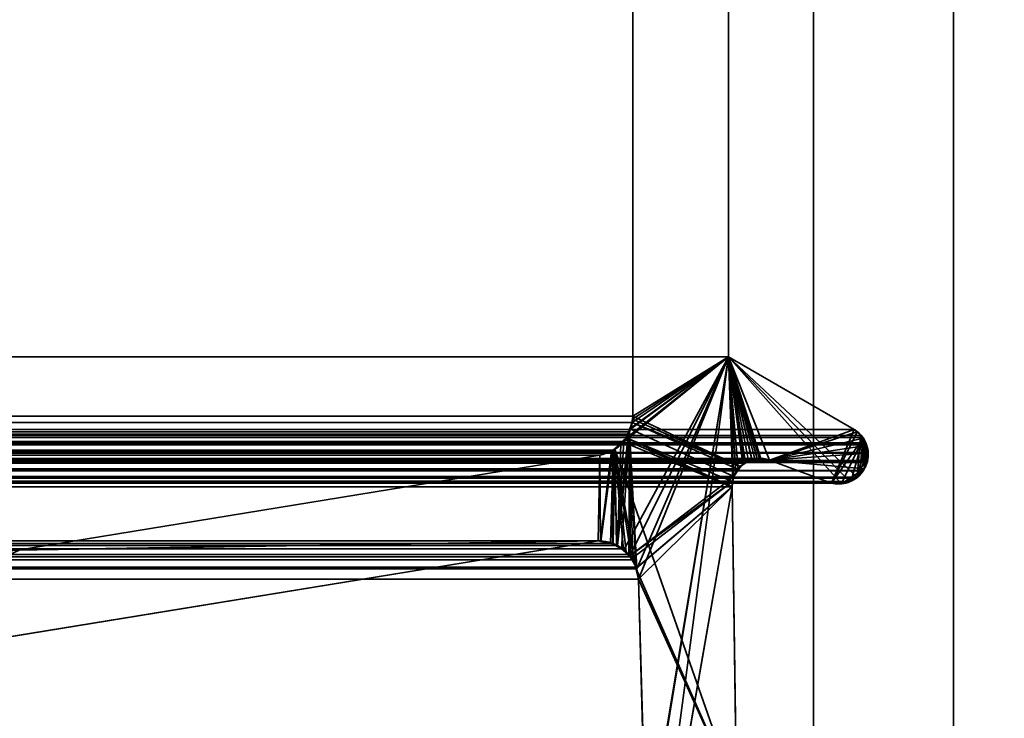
# Model space of a CAD drawing. Header units: millimetres. Extents: x -603 to 3703, y -115 to 249.
# Tile 649 of 656: x 1966.49 to 1977.04, y 3.48 to 10.97. Entities that reach past the tile are written whole.
import ezdxf

# ---------------------------------------------------------------- set-up
doc = ezdxf.new("R2010")
doc.units = ezdxf.units.MM
doc.layers.add('152', color=7, linetype='Continuous', true_color=0xffffff)

# ---------------------------------------------------------------- blocks, each defined once
blk = doc.blocks.new('UG_SURFACE_002')
at = {"layer": '152', "color": 252, "linetype": 'Continuous', "lineweight": 35}
for points in [[(2165, -13.3, 2212.25), (2165, 230.4, 2212.25), (835, 230.4, 2212.25), (835, -13.3, 2212.25)], [(985, -13.3, 2062.25), (985, 230.4, 2062.25), (2015, 230.4, 2062.25), (2015, -13.3, 2062.25)]]:
    blk.add_3dface(points, dxfattribs=at)
blk = doc.blocks.new('UG_SURFACE_145')
at = {"layer": '152', "color": 7, "linetype": 'Continuous', "lineweight": 35}
for points in [[(1026.938, 6.719, 2018.312), (1026.938, 11.866, 2018.312), (1973.062, 11.866, 2018.312), (1973.062, 6.719, 2018.312)], [(1973.062, 6.719, 2018.312), (1973.062, 11.866, 2018.312), (1974.089, 11.633, 2019.339), (1974.089, 7.354, 2019.339)], [(1974.089, 7.354, 2019.339), (1974.089, 11.633, 2019.339), (1025.911, 11.633, 2019.339), (1025.911, 7.354, 2019.339)], [(1975.435, 6.577, 2020.685), (1974.089, 7.354, 2019.339), (1025.911, 7.354, 2019.339), (1024.565, 6.577, 2020.685)], [(1974.089, 7.354, 2019.339), (1973.104, 5.082, 2018.354), (1973.027, 6.552, 2018.277), (1973.056, 6.651, 2018.306)], [(1974.089, 7.354, 2019.339), (1973.056, 6.653, 2018.306), (1973.062, 6.719, 2018.312)], [(1973.056, 6.651, 2018.306), (1973.056, 6.653, 2018.306), (1974.089, 7.354, 2019.339)], [(1973.122, 4.971, 2018.372), (1973.104, 5.082, 2018.354), (1974.089, 7.354, 2019.339)], [(1973.205, 2.041, 2018.455), (1973.122, 4.971, 2018.372), (1974.089, 7.354, 2019.339)], [(1973.185, 0.553, 2018.435), (1974.089, 7.354, 2019.339), (1974.133, 6.021, 2019.383), (1974.128, 5.961, 2019.378)], [(1973.188, 1.878, 2018.438), (1974.089, 7.354, 2019.339), (1973.185, 0.553, 2018.435)], [(1974.089, 7.354, 2019.339), (1973.188, 1.878, 2018.438), (1973.205, 2.041, 2018.455)], [(1974.089, 7.354, 2019.339), (1975.384, 6.02, 2020.634), (1975.339, 6, 2020.589), (1975.293, 6, 2020.543)], [(1975.468, 6.064, 2020.718), (1974.089, 7.354, 2019.339), (1975.435, 6.577, 2020.685), (1975.504, 6.512, 2020.754)], [(1974.089, 7.354, 2019.339), (1975.468, 6.064, 2020.718), (1975.459, 6.055, 2020.709), (1975.384, 6.02, 2020.634)], [(1974.089, 7.354, 2019.339), (1974.529, 6.248, 2019.779), (1974.434, 6.26, 2019.684)], [(1974.089, 7.354, 2019.339), (1974.146, 6.073, 2019.397), (1974.133, 6.021, 2019.383)], [(1974.089, 7.354, 2019.339), (1974.395, 6.265, 2019.645), (1974.343, 6.248, 2019.593)], [(1975.293, 6, 2020.543), (1975.193, 6.002, 2020.443), (1974.529, 6.248, 2019.779), (1974.089, 7.354, 2019.339)], [(1974.089, 7.354, 2019.339), (1974.192, 6.153, 2019.442), (1974.146, 6.073, 2019.397)], [(1974.089, 7.354, 2019.339), (1974.271, 6.224, 2019.521), (1974.26, 6.214, 2019.51)], [(1974.434, 6.26, 2019.684), (1974.395, 6.265, 2019.645), (1974.089, 7.354, 2019.339)], [(1974.343, 6.248, 2019.593), (1974.271, 6.224, 2019.521), (1974.089, 7.354, 2019.339)], [(1974.26, 6.214, 2019.51), (1974.194, 6.155, 2019.444), (1974.192, 6.153, 2019.442), (1974.089, 7.354, 2019.339)], [(1026.938, 6.719, 2018.312), (1973.056, 6.653, 2018.306), (1973.056, 6.651, 2018.306)], [(1026.938, 6.719, 2018.312), (1973.062, 6.719, 2018.312), (1973.056, 6.653, 2018.306)], [(1973.056, 6.651, 2018.306), (1026.947, 6.651, 2018.303), (1026.938, 6.719, 2018.312)], [(1026.947, 6.651, 2018.303), (1973.056, 6.651, 2018.306), (1973.027, 6.552, 2018.277)], [(1026.953, 6.609, 2018.297), (1026.947, 6.651, 2018.303), (1973.027, 6.552, 2018.277)], [(1024.565, 6.577, 2020.685), (1024.495, 6.515, 2020.755), (1975.504, 6.512, 2020.754)], [(1975.504, 6.512, 2020.754), (1975.435, 6.577, 2020.685), (1024.565, 6.577, 2020.685)], [(1026.953, 6.609, 2018.297), (1973.027, 6.552, 2018.277), (1973.012, 6.527, 2018.262)], [(1973.012, 6.527, 2018.262), (1026.987, 6.525, 2018.263), (1026.953, 6.609, 2018.297)], [(1972.942, 5.297, 2018.192), (1972.898, 5.332, 2018.147), (1973.027, 6.552, 2018.277)], [(1973.012, 6.527, 2018.262), (1973.027, 6.552, 2018.277), (1972.898, 5.332, 2018.147)], [(1973.027, 6.552, 2018.277), (1973.02, 5.235, 2018.27), (1972.942, 5.297, 2018.192)], [(1973.037, 5.212, 2018.286), (1973.02, 5.235, 2018.27), (1973.027, 6.552, 2018.277)], [(1973.027, 6.552, 2018.277), (1973.061, 5.178, 2018.312), (1973.037, 5.212, 2018.286)], [(1973.027, 6.552, 2018.277), (1973.104, 5.082, 2018.354), (1973.096, 5.101, 2018.346)], [(1973.096, 5.101, 2018.346), (1973.061, 5.178, 2018.312), (1973.027, 6.552, 2018.277)], [(1024.48, 6.501, 2020.77), (1024.442, 6.435, 2020.808), (1975.557, 6.434, 2020.807)], [(1024.495, 6.515, 2020.755), (1024.48, 6.501, 2020.77), (1975.529, 6.489, 2020.779)], [(1024.48, 6.501, 2020.77), (1975.557, 6.434, 2020.807), (1975.529, 6.489, 2020.779)], [(1975.529, 6.489, 2020.779), (1975.504, 6.512, 2020.754), (1024.495, 6.515, 2020.755)], [(1026.993, 6.512, 2018.257), (1026.987, 6.525, 2018.263), (1973.012, 6.527, 2018.262)], [(1026.993, 6.512, 2018.257), (1973.012, 6.527, 2018.262), (1972.964, 6.449, 2018.214)], [(1026.993, 6.512, 2018.257), (1972.964, 6.449, 2018.214), (1972.935, 6.425, 2018.185)], [(1972.935, 6.425, 2018.185), (1027.064, 6.421, 2018.186), (1026.993, 6.512, 2018.257)], [(1972.898, 5.332, 2018.147), (1972.964, 6.449, 2018.214), (1973.012, 6.527, 2018.262)], [(1972.935, 6.425, 2018.185), (1972.964, 6.449, 2018.214), (1972.898, 5.332, 2018.147)], [(1975.468, 6.064, 2020.718), (1975.504, 6.512, 2020.754), (1975.529, 6.489, 2020.779), (1975.557, 6.434, 2020.807)], [(1024.416, 6.342, 2020.834), (1024.415, 6.331, 2020.835), (1975.584, 6.331, 2020.834)], [(1024.435, 6.422, 2020.815), (1024.416, 6.342, 2020.834), (1975.584, 6.331, 2020.834)], [(1024.437, 6.424, 2020.813), (1024.435, 6.422, 2020.815), (1975.568, 6.413, 2020.818)], [(1024.435, 6.422, 2020.815), (1975.584, 6.331, 2020.834), (1975.568, 6.413, 2020.818)], [(1024.442, 6.435, 2020.808), (1024.437, 6.424, 2020.813), (1975.563, 6.424, 2020.813)], [(1975.568, 6.413, 2020.818), (1975.563, 6.424, 2020.813), (1024.437, 6.424, 2020.813)], [(1975.563, 6.424, 2020.813), (1975.557, 6.434, 2020.807), (1024.442, 6.435, 2020.808)], [(1027.07, 6.412, 2018.18), (1027.064, 6.421, 2018.186), (1972.935, 6.425, 2018.185)], [(1027.125, 6.369, 2018.125), (1027.07, 6.412, 2018.18), (1972.935, 6.425, 2018.185)], [(1027.125, 6.369, 2018.125), (1972.935, 6.425, 2018.185), (1972.853, 6.355, 2018.103)], [(1027.125, 6.369, 2018.125), (1972.853, 6.355, 2018.103), (1972.834, 6.348, 2018.084)], [(1972.834, 6.348, 2018.084), (1027.166, 6.352, 2018.084), (1027.125, 6.369, 2018.125)], [(1027.166, 6.352, 2018.084), (1972.834, 6.348, 2018.084), (1972.708, 6.302, 2017.958)], [(1972.708, 6.302, 2017.958), (1027.292, 6.302, 2017.958), (1027.166, 6.352, 2018.084)], [(1972.708, 6.302, 2017.958), (1972.834, 6.348, 2018.084), (1972.716, 5.381, 2017.966)], [(1972.824, 5.352, 2018.075), (1972.716, 5.381, 2017.966), (1972.834, 6.348, 2018.084), (1972.853, 6.355, 2018.103)], [(1972.853, 6.355, 2018.103), (1972.898, 5.332, 2018.147), (1972.824, 5.352, 2018.075)], [(1972.898, 5.332, 2018.147), (1972.853, 6.355, 2018.103), (1972.935, 6.425, 2018.185)], [(1975.557, 6.434, 2020.807), (1975.563, 6.424, 2020.813), (1975.468, 6.064, 2020.718)], [(1975.468, 6.064, 2020.718), (1975.563, 6.424, 2020.813), (1975.568, 6.413, 2020.818), (1975.584, 6.331, 2020.834)], [(1975.579, 6.243, 2020.829), (1024.415, 6.331, 2020.835), (1024.414, 6.301, 2020.836)], [(1024.414, 6.301, 2020.836), (1024.423, 6.232, 2020.827), (1975.577, 6.232, 2020.827)], [(1975.577, 6.232, 2020.827), (1975.579, 6.243, 2020.829), (1024.414, 6.301, 2020.836)], [(1024.415, 6.331, 2020.835), (1975.579, 6.243, 2020.829), (1975.586, 6.323, 2020.836)], [(1975.586, 6.323, 2020.836), (1975.584, 6.331, 2020.834), (1024.415, 6.331, 2020.835)], [(1024.423, 6.232, 2020.827), (1024.428, 6.222, 2020.823), (1975.572, 6.222, 2020.822)], [(1975.572, 6.222, 2020.822), (1975.577, 6.232, 2020.827), (1024.423, 6.232, 2020.827)], [(1974.529, 6.248, 2019.779), (1975.193, 6.002, 2020.443), (1024.807, 6.002, 2020.443), (1025.471, 6.248, 2019.779)], [(1025.471, 6.248, 2019.779), (1025.566, 6.261, 2019.684), (1974.434, 6.26, 2019.684)], [(1974.434, 6.26, 2019.684), (1974.529, 6.248, 2019.779), (1025.471, 6.248, 2019.779)], [(1974.395, 6.265, 2019.645), (1025.566, 6.261, 2019.684), (1025.602, 6.266, 2019.648)], [(1974.395, 6.265, 2019.645), (1974.434, 6.26, 2019.684), (1025.566, 6.261, 2019.684)], [(1025.602, 6.266, 2019.648), (1974.343, 6.248, 2019.593), (1974.395, 6.265, 2019.645)], [(1025.602, 6.266, 2019.648), (1025.657, 6.248, 2019.593), (1974.343, 6.248, 2019.593)], [(1974.271, 6.224, 2019.521), (1025.657, 6.248, 2019.593), (1025.726, 6.225, 2019.524)], [(1974.271, 6.224, 2019.521), (1974.343, 6.248, 2019.593), (1025.657, 6.248, 2019.593)], [(1033.511, 5.287, 2011.739), (1027.292, 6.302, 2017.958), (1972.708, 6.302, 2017.958), (1966.489, 5.287, 2011.739)], [(1966.489, 5.287, 2011.739), (1972.708, 6.302, 2017.958), (1972.689, 5.381, 2017.939), (1963.585, 3.898, 2008.835)], [(1972.708, 6.302, 2017.958), (1972.716, 5.381, 2017.966), (1972.689, 5.381, 2017.939)], [(1975.468, 6.064, 2020.718), (1975.584, 6.331, 2020.834), (1975.572, 6.222, 2020.822), (1975.535, 6.137, 2020.785)], [(1975.572, 6.222, 2020.822), (1975.584, 6.331, 2020.834), (1975.586, 6.323, 2020.836), (1975.579, 6.243, 2020.829)], [(1975.579, 6.243, 2020.829), (1975.577, 6.232, 2020.827), (1975.572, 6.222, 2020.822)], [(1975.572, 6.222, 2020.822), (1024.428, 6.222, 2020.823), (1024.46, 6.145, 2020.79)], [(1975.572, 6.222, 2020.822), (1024.46, 6.145, 2020.79), (1024.466, 6.138, 2020.784)], [(1024.466, 6.138, 2020.784), (1975.535, 6.137, 2020.785), (1975.572, 6.222, 2020.822)], [(1975.535, 6.137, 2020.785), (1024.466, 6.138, 2020.784), (1024.527, 6.066, 2020.723)], [(1975.533, 6.133, 2020.783), (1975.535, 6.137, 2020.785), (1024.527, 6.066, 2020.723)], [(1975.533, 6.133, 2020.783), (1024.527, 6.066, 2020.723), (1024.531, 6.064, 2020.719)], [(1024.531, 6.064, 2020.719), (1975.468, 6.064, 2020.718), (1975.533, 6.133, 2020.783)], [(1025.726, 6.225, 2019.524), (1974.26, 6.214, 2019.51), (1974.271, 6.224, 2019.521)], [(1025.726, 6.225, 2019.524), (1025.74, 6.214, 2019.51), (1974.26, 6.214, 2019.51)], [(1974.26, 6.214, 2019.51), (1025.74, 6.214, 2019.51), (1025.806, 6.156, 2019.444)], [(1025.806, 6.156, 2019.444), (1974.194, 6.155, 2019.444), (1974.26, 6.214, 2019.51)], [(1974.192, 6.153, 2019.442), (1025.806, 6.156, 2019.444), (1025.807, 6.155, 2019.443)], [(1974.192, 6.153, 2019.442), (1974.194, 6.155, 2019.444), (1025.806, 6.156, 2019.444)], [(1025.807, 6.155, 2019.443), (1974.146, 6.073, 2019.397), (1974.192, 6.153, 2019.442)], [(1025.807, 6.155, 2019.443), (1025.854, 6.073, 2019.397), (1974.146, 6.073, 2019.397)], [(1975.535, 6.137, 2020.785), (1975.533, 6.133, 2020.783), (1975.468, 6.064, 2020.718)], [(1024.531, 6.064, 2020.719), (1024.616, 6.018, 2020.634), (1975.384, 6.02, 2020.634)], [(1975.384, 6.02, 2020.634), (1975.459, 6.055, 2020.709), (1024.531, 6.064, 2020.719)], [(1975.459, 6.055, 2020.709), (1975.468, 6.064, 2020.718), (1024.531, 6.064, 2020.719)], [(1975.384, 6.02, 2020.634), (1024.616, 6.018, 2020.634), (1024.639, 6.005, 2020.611)], [(1975.339, 6, 2020.589), (1975.384, 6.02, 2020.634), (1024.639, 6.005, 2020.611)], [(1974.133, 6.021, 2019.383), (1025.854, 6.073, 2019.397), (1025.872, 5.981, 2019.378)], [(1974.133, 6.021, 2019.383), (1974.146, 6.073, 2019.397), (1025.854, 6.073, 2019.397)], [(1025.872, 5.981, 2019.378), (1974.128, 5.961, 2019.378), (1974.133, 6.021, 2019.383)], [(1024.639, 6.005, 2020.611), (1024.707, 5.999, 2020.543), (1975.293, 6, 2020.543)], [(1975.293, 6, 2020.543), (1975.339, 6, 2020.589), (1024.639, 6.005, 2020.611)], [(1024.707, 5.999, 2020.543), (1024.763, 5.994, 2020.487), (1975.193, 6.002, 2020.443)], [(1975.193, 6.002, 2020.443), (1975.293, 6, 2020.543), (1024.707, 5.999, 2020.543)], [(1024.763, 5.994, 2020.487), (1024.807, 6.002, 2020.443), (1975.193, 6.002, 2020.443)], [(1974.175, 2.646, 2019.425), (1974.128, 5.961, 2019.378), (1025.872, 5.961, 2019.378), (1025.825, 2.646, 2019.425)], [(1025.872, 5.981, 2019.378), (1025.872, 5.961, 2019.378), (1974.128, 5.961, 2019.378)], [(1973.188, 0.552, 2018.438), (1973.185, 0.553, 2018.435), (1974.128, 5.961, 2019.378)], [(1973.188, 0.552, 2018.438), (1974.128, 5.961, 2019.378), (1974.175, 2.646, 2019.425)], [(1973.02, 5.235, 2018.27), (1026.965, 5.209, 2018.285), (1027.028, 5.282, 2018.222)], [(1973.02, 5.235, 2018.27), (1027.028, 5.282, 2018.222), (1027.057, 5.298, 2018.193)], [(1027.057, 5.298, 2018.193), (1027.175, 5.361, 2018.075), (1972.824, 5.352, 2018.075)], [(1972.824, 5.352, 2018.075), (1972.898, 5.332, 2018.147), (1027.057, 5.298, 2018.193)], [(1972.898, 5.332, 2018.147), (1972.942, 5.297, 2018.192), (1027.057, 5.298, 2018.193)], [(1027.057, 5.298, 2018.193), (1972.942, 5.297, 2018.192), (1973.02, 5.235, 2018.27)], [(1972.716, 5.381, 2017.966), (1027.175, 5.361, 2018.075), (1027.178, 5.363, 2018.072)], [(1972.716, 5.381, 2017.966), (1972.824, 5.352, 2018.075), (1027.175, 5.361, 2018.075)], [(1027.178, 5.363, 2018.072), (1027.311, 5.381, 2017.939), (1972.689, 5.381, 2017.939)], [(1972.689, 5.381, 2017.939), (1972.716, 5.381, 2017.966), (1027.178, 5.363, 2018.072)], [(1027.311, 5.381, 2017.939), (1036.415, 3.898, 2008.835), (1963.585, 3.898, 2008.835), (1972.689, 5.381, 2017.939)], [(1973.061, 5.178, 2018.312), (1026.904, 5.101, 2018.346), (1026.939, 5.178, 2018.312)], [(1973.061, 5.178, 2018.312), (1973.096, 5.101, 2018.346), (1026.904, 5.101, 2018.346)], [(1973.061, 5.178, 2018.312), (1026.939, 5.178, 2018.312), (1026.965, 5.209, 2018.285)], [(1973.02, 5.235, 2018.27), (1973.037, 5.212, 2018.286), (1026.965, 5.209, 2018.285)], [(1026.965, 5.209, 2018.285), (1973.037, 5.212, 2018.286), (1973.061, 5.178, 2018.312)], [(1973.122, 4.971, 2018.372), (1026.878, 4.971, 2018.372), (1026.896, 5.082, 2018.354)], [(1026.896, 5.082, 2018.354), (1026.904, 5.101, 2018.346), (1973.096, 5.101, 2018.346), (1973.104, 5.082, 2018.354)], [(1973.104, 5.082, 2018.354), (1973.122, 4.971, 2018.372), (1026.896, 5.082, 2018.354)], [(1026.795, 2.041, 2018.455), (1026.878, 4.971, 2018.372), (1973.122, 4.971, 2018.372), (1973.205, 2.041, 2018.455)]]:
    blk.add_3dface(points, dxfattribs=at)
blk = doc.blocks.new('UG_SURFACE_146')
at = {"layer": '152', "color": 7, "linetype": 'Continuous', "lineweight": 35}
for points in [[(1974.089, 11.633, -7.75), (1974.089, 7.354, -7.75), (1973.062, 6.719, -7.75), (1973.062, 11.866, -7.75)], [(1974.089, 7.354, 2019.339), (1974.089, 11.633, 2019.339), (1973.062, 11.866, 2018.312), (1973.062, 6.719, 2018.312)], [(1973.062, 6.719, 2018.312), (1973.062, 11.866, 2018.312), (1973.062, 11.866, -7.75), (1973.062, 6.719, -7.75)], [(1974.089, 7.354, -7.75), (1974.089, 11.633, -7.75), (1974.089, 11.633, 2019.339), (1974.089, 7.354, 2019.339)], [(1974.089, 7.354, 2019.339), (1972.869, 6.365, 2018.119), (1972.887, 5.338, 2018.137), (1972.962, 5.277, 2018.212)], [(1972.952, 6.446, 2018.202), (1972.869, 6.365, 2018.119), (1974.089, 7.354, 2019.339)], [(1974.089, 7.354, 2019.339), (1972.991, 6.485, 2018.241), (1972.975, 6.47, 2018.225), (1972.952, 6.446, 2018.202)], [(1972.962, 5.277, 2018.212), (1973.031, 5.222, 2018.281), (1974.089, 7.354, 2019.339)], [(1973.036, 6.58, 2018.286), (1972.991, 6.485, 2018.241), (1974.089, 7.354, 2019.339)], [(1974.146, 6.073, 2019.397), (1974.168, 6.119, 2019.418), (1974.089, 7.354, 2019.339), (1973.031, 5.222, 2018.281)], [(1974.089, 7.354, 2019.339), (1973.043, 6.596, 2018.293), (1973.036, 6.58, 2018.286)], [(1973.057, 6.689, 2018.307), (1973.043, 6.596, 2018.293), (1974.089, 7.354, 2019.339)], [(1974.089, 7.354, 2019.339), (1973.062, 6.719, 2018.312), (1973.057, 6.689, 2018.307)], [(1974.252, 6.205, -7.75), (1974.213, 6.178, -7.75), (1973.062, 6.719, -7.75), (1974.089, 7.354, -7.75)], [(1975.435, 6.577, -7.75), (1974.089, 7.354, -7.75), (1974.089, 7.354, 2019.339), (1975.435, 6.577, 2020.685)], [(1974.529, 6.248, -7.75), (1974.089, 7.354, -7.75), (1975.435, 6.577, -7.75)], [(1974.089, 7.354, -7.75), (1974.302, 6.24, -7.75), (1974.252, 6.205, -7.75)], [(1974.089, 7.354, -7.75), (1974.42, 6.267, -7.75), (1974.337, 6.248, -7.75)], [(1974.337, 6.248, -7.75), (1974.302, 6.24, -7.75), (1974.089, 7.354, -7.75)], [(1974.089, 7.354, -7.75), (1974.529, 6.248, -7.75), (1974.434, 6.265, -7.75)], [(1974.434, 6.265, -7.75), (1974.42, 6.267, -7.75), (1974.089, 7.354, -7.75)], [(1974.089, 7.354, 2019.339), (1974.242, 6.203, 2019.492), (1974.25, 6.207, 2019.5)], [(1974.089, 7.354, 2019.339), (1974.168, 6.119, 2019.418), (1974.191, 6.146, 2019.441)], [(1974.089, 7.354, 2019.339), (1974.369, 6.261, 2019.619), (1974.434, 6.256, 2019.684)], [(1974.25, 6.207, 2019.5), (1974.337, 6.247, 2019.588), (1974.089, 7.354, 2019.339)], [(1974.434, 6.256, 2019.684), (1974.529, 6.248, 2019.779), (1974.089, 7.354, 2019.339)], [(1974.191, 6.146, 2019.441), (1974.242, 6.203, 2019.492), (1974.089, 7.354, 2019.339)], [(1974.337, 6.247, 2019.588), (1974.369, 6.261, 2019.619), (1974.089, 7.354, 2019.339)], [(1975.435, 6.577, 2020.685), (1974.089, 7.354, 2019.339), (1974.529, 6.248, 2019.779), (1975.193, 6.002, 2020.443)], [(1973.059, 6.688, -7.75), (1973.056, 6.65, -7.75), (1973.036, 6.58, 2018.286)], [(1973.036, 6.58, 2018.286), (1973.043, 6.596, 2018.293), (1973.059, 6.688, -7.75)], [(1973.043, 6.596, 2018.293), (1973.057, 6.689, 2018.307), (1973.059, 6.688, -7.75)], [(1974.213, 6.178, -7.75), (1973.056, 6.65, -7.75), (1973.059, 6.688, -7.75)], [(1973.062, 6.719, -7.75), (1973.059, 6.688, -7.75), (1973.057, 6.689, 2018.307)], [(1973.057, 6.689, 2018.307), (1973.062, 6.719, 2018.312), (1973.062, 6.719, -7.75)], [(1973.059, 6.688, -7.75), (1973.062, 6.719, -7.75), (1974.213, 6.178, -7.75)], [(1973.029, 6.582, -7.75), (1972.992, 6.486, -7.75), (1972.991, 6.485, 2018.241)], [(1972.991, 6.485, 2018.241), (1973.036, 6.58, 2018.286), (1973.029, 6.582, -7.75)], [(1972.992, 6.486, -7.75), (1973.029, 6.582, -7.75), (1974.146, 6.073, -7.75), (1974.132, 6.018, -7.75)], [(1974.194, 6.147, -7.75), (1974.146, 6.073, -7.75), (1973.029, 6.582, -7.75), (1973.056, 6.65, -7.75)], [(1973.056, 6.65, -7.75), (1973.029, 6.582, -7.75), (1973.036, 6.58, 2018.286)], [(1973.056, 6.65, -7.75), (1974.213, 6.178, -7.75), (1974.194, 6.147, -7.75)], [(1975.435, 6.577, -7.75), (1975.449, 6.569, -7.75), (1975.466, 6.552, -7.75), (1974.529, 6.248, -7.75)], [(1975.466, 6.552, -7.75), (1975.531, 6.485, -7.75), (1974.529, 6.248, -7.75)], [(1975.193, 6.002, 2020.443), (1975.466, 6.549, 2020.716), (1975.435, 6.577, 2020.685)], [(1975.193, 6.002, 2020.443), (1975.531, 6.485, 2020.781), (1975.529, 6.489, 2020.779), (1975.466, 6.549, 2020.716)], [(1975.466, 6.552, -7.75), (1975.449, 6.569, -7.75), (1975.435, 6.577, 2020.685)], [(1975.435, 6.577, 2020.685), (1975.466, 6.549, 2020.716), (1975.466, 6.552, -7.75)], [(1975.449, 6.569, -7.75), (1975.435, 6.577, -7.75), (1975.435, 6.577, 2020.685)], [(1975.531, 6.485, -7.75), (1975.466, 6.552, -7.75), (1975.466, 6.549, 2020.716)], [(1975.466, 6.549, 2020.716), (1975.529, 6.489, 2020.779), (1975.531, 6.485, -7.75)], [(1972.869, 6.365, 2018.119), (1972.952, 6.446, 2018.202), (1972.95, 6.445, -7.75)], [(1972.95, 6.445, -7.75), (1972.87, 6.366, -7.75), (1972.869, 6.365, 2018.119)], [(1974.128, 5.961, -7.75), (1974.175, 2.646, -7.75), (1972.87, 6.366, -7.75), (1972.95, 6.445, -7.75)], [(1972.95, 6.445, -7.75), (1972.974, 6.469, -7.75), (1974.128, 5.961, -7.75)], [(1972.974, 6.469, -7.75), (1972.95, 6.445, -7.75), (1972.952, 6.446, 2018.202)], [(1972.952, 6.446, 2018.202), (1972.975, 6.47, 2018.225), (1972.974, 6.469, -7.75)], [(1972.974, 6.469, -7.75), (1972.992, 6.486, -7.75), (1974.128, 5.961, -7.75)], [(1972.992, 6.486, -7.75), (1972.974, 6.469, -7.75), (1972.975, 6.47, 2018.225)], [(1972.975, 6.47, 2018.225), (1972.991, 6.485, 2018.241), (1972.992, 6.486, -7.75)], [(1974.132, 6.018, -7.75), (1974.128, 5.961, -7.75), (1972.992, 6.486, -7.75)], [(1974.529, 6.248, -7.75), (1975.531, 6.485, -7.75), (1975.535, 6.481, -7.75), (1975.565, 6.405, -7.75)], [(1975.531, 6.485, 2020.781), (1975.193, 6.002, 2020.443), (1975.303, 6.006, 2020.553)], [(1975.303, 6.006, 2020.553), (1975.37, 6.008, 2020.62), (1975.402, 6.028, 2020.653), (1975.531, 6.485, 2020.781)], [(1975.531, 6.485, 2020.781), (1975.402, 6.028, 2020.653), (1975.488, 6.079, 2020.738), (1975.489, 6.081, 2020.739)], [(1975.489, 6.081, 2020.739), (1975.543, 6.154, 2020.793), (1975.531, 6.485, 2020.781)], [(1975.529, 6.489, 2020.779), (1975.531, 6.485, 2020.781), (1975.531, 6.485, -7.75)], [(1975.565, 6.405, -7.75), (1975.535, 6.481, -7.75), (1975.531, 6.485, 2020.781)], [(1975.531, 6.485, 2020.781), (1975.568, 6.405, 2020.818), (1975.565, 6.405, -7.75)], [(1975.535, 6.481, -7.75), (1975.531, 6.485, -7.75), (1975.531, 6.485, 2020.781)], [(1975.568, 6.405, 2020.818), (1975.531, 6.485, 2020.781), (1975.543, 6.154, 2020.793)], [(1972.718, 5.376, -7.75), (1972.689, 5.381, -7.75), (1972.708, 6.302, -7.75), (1972.846, 6.356, -7.75)], [(1972.847, 6.356, 2018.097), (1972.708, 6.302, 2017.958), (1972.689, 5.381, 2017.939), (1972.718, 5.375, 2017.968)], [(1972.846, 6.356, -7.75), (1972.708, 6.302, -7.75), (1972.708, 6.302, 2017.958)], [(1972.708, 6.302, 2017.958), (1972.847, 6.356, 2018.097), (1972.846, 6.356, -7.75)], [(1972.869, 6.365, 2018.119), (1972.847, 6.356, 2018.097), (1972.718, 5.375, 2017.968), (1972.852, 5.346, 2018.102)], [(1972.846, 6.356, -7.75), (1972.844, 5.356, -7.75), (1972.718, 5.376, -7.75)], [(1972.846, 6.356, -7.75), (1972.87, 6.366, -7.75), (1972.844, 5.356, -7.75)], [(1972.852, 5.351, -7.75), (1972.844, 5.356, -7.75), (1972.87, 6.366, -7.75)], [(1972.87, 6.366, -7.75), (1972.846, 6.356, -7.75), (1972.847, 6.356, 2018.097)], [(1972.847, 6.356, 2018.097), (1972.869, 6.365, 2018.119), (1972.87, 6.366, -7.75)], [(1972.963, 5.283, -7.75), (1972.852, 5.351, -7.75), (1972.87, 6.366, -7.75)], [(1972.852, 5.346, 2018.102), (1972.887, 5.338, 2018.137), (1972.869, 6.365, 2018.119)], [(1972.87, 6.366, -7.75), (1972.991, 5.266, -7.75), (1972.963, 5.283, -7.75)], [(1972.87, 6.366, -7.75), (1973.082, 5.141, -7.75), (1973.047, 5.188, -7.75)], [(1973.047, 5.188, -7.75), (1972.991, 5.266, -7.75), (1972.87, 6.366, -7.75)], [(1973.094, 5.088, -7.75), (1973.082, 5.141, -7.75), (1972.87, 6.366, -7.75), (1974.175, 2.646, -7.75)], [(1975.565, 6.405, -7.75), (1975.581, 6.362, -7.75), (1975.58, 6.323, -7.75), (1974.529, 6.248, -7.75)], [(1975.583, 6.322, 2020.833), (1975.576, 6.388, 2020.826), (1975.568, 6.405, 2020.818), (1975.543, 6.154, 2020.793)], [(1975.581, 6.362, -7.75), (1975.565, 6.405, -7.75), (1975.568, 6.405, 2020.818)], [(1975.568, 6.405, 2020.818), (1975.576, 6.388, 2020.826), (1975.581, 6.362, -7.75)], [(1975.58, 6.323, -7.75), (1975.581, 6.362, -7.75), (1975.576, 6.388, 2020.826)], [(1975.576, 6.388, 2020.826), (1975.583, 6.322, 2020.833), (1975.58, 6.323, -7.75)], [(1963.585, 3.898, 2008.835), (1972.689, 5.381, 2017.939), (1972.708, 6.302, 2017.958), (1966.489, 5.287, 2011.739)], [(1966.489, 5.287, -7.75), (1972.708, 6.302, -7.75), (1972.689, 5.381, -7.75)], [(1966.489, 5.287, 2011.739), (1972.708, 6.302, 2017.958), (1972.708, 6.302, -7.75), (1966.489, 5.287, -7.75)], [(1974.302, 6.24, -7.75), (1974.337, 6.247, 2019.588), (1974.25, 6.207, 2019.5)], [(1974.25, 6.207, 2019.5), (1974.252, 6.205, -7.75), (1974.302, 6.24, -7.75)], [(1974.302, 6.24, -7.75), (1974.337, 6.248, -7.75), (1974.337, 6.247, 2019.588)], [(1974.369, 6.261, 2019.619), (1974.337, 6.248, -7.75), (1974.42, 6.267, -7.75)], [(1974.369, 6.261, 2019.619), (1974.337, 6.247, 2019.588), (1974.337, 6.248, -7.75)], [(1974.42, 6.267, -7.75), (1974.434, 6.256, 2019.684), (1974.369, 6.261, 2019.619)], [(1974.42, 6.267, -7.75), (1974.434, 6.265, -7.75), (1974.434, 6.256, 2019.684)], [(1974.434, 6.256, 2019.684), (1974.434, 6.265, -7.75), (1974.529, 6.248, -7.75)], [(1974.529, 6.248, -7.75), (1974.529, 6.248, 2019.779), (1974.434, 6.256, 2019.684)], [(1974.529, 6.248, -7.75), (1975.58, 6.323, -7.75), (1975.577, 6.232, -7.75), (1975.541, 6.153, -7.75)], [(1974.529, 6.248, -7.75), (1975.193, 6.002, -7.75), (1975.193, 6.002, 2020.443), (1974.529, 6.248, 2019.779)], [(1975.304, 5.997, -7.75), (1975.193, 6.002, -7.75), (1974.529, 6.248, -7.75), (1975.541, 6.153, -7.75)], [(1975.543, 6.154, 2020.793), (1975.541, 6.153, -7.75), (1975.577, 6.232, -7.75)], [(1975.583, 6.322, 2020.833), (1975.543, 6.154, 2020.793), (1975.554, 6.17, 2020.804), (1975.577, 6.232, 2020.827)], [(1975.577, 6.232, -7.75), (1975.554, 6.17, 2020.804), (1975.543, 6.154, 2020.793)], [(1975.577, 6.232, -7.75), (1975.577, 6.232, 2020.827), (1975.554, 6.17, 2020.804)], [(1975.58, 6.323, -7.75), (1975.586, 6.299, 2020.836), (1975.577, 6.232, 2020.827)], [(1975.577, 6.232, 2020.827), (1975.577, 6.232, -7.75), (1975.58, 6.323, -7.75)], [(1975.577, 6.232, 2020.827), (1975.586, 6.299, 2020.836), (1975.583, 6.322, 2020.833)], [(1975.58, 6.323, -7.75), (1975.583, 6.322, 2020.833), (1975.586, 6.299, 2020.836)], [(1974.168, 6.119, 2019.418), (1974.146, 6.073, -7.75), (1974.194, 6.147, -7.75)], [(1974.194, 6.147, -7.75), (1974.191, 6.146, 2019.441), (1974.168, 6.119, 2019.418)], [(1974.242, 6.203, 2019.492), (1974.191, 6.146, 2019.441), (1974.194, 6.147, -7.75)], [(1974.242, 6.203, 2019.492), (1974.194, 6.147, -7.75), (1974.213, 6.178, -7.75)], [(1974.242, 6.203, 2019.492), (1974.213, 6.178, -7.75), (1974.252, 6.205, -7.75)], [(1974.252, 6.205, -7.75), (1974.25, 6.207, 2019.5), (1974.242, 6.203, 2019.492)], [(1975.304, 5.997, -7.75), (1975.541, 6.153, -7.75), (1975.527, 6.125, -7.75), (1975.485, 6.085, -7.75)], [(1975.489, 6.081, 2020.739), (1975.485, 6.085, -7.75), (1975.527, 6.125, -7.75)], [(1975.527, 6.125, -7.75), (1975.543, 6.154, 2020.793), (1975.489, 6.081, 2020.739)], [(1975.527, 6.125, -7.75), (1975.541, 6.153, -7.75), (1975.543, 6.154, 2020.793)], [(1973.031, 5.222, 2018.281), (1974.132, 6.018, 2019.382), (1974.146, 6.073, 2019.397)], [(1974.132, 6.018, 2019.382), (1973.031, 5.222, 2018.281), (1973.049, 5.189, 2018.299)], [(1973.049, 5.189, 2018.299), (1973.101, 5.094, 2018.351), (1974.128, 5.961, 2019.378), (1974.132, 6.018, 2019.382)], [(1974.132, 6.018, 2019.382), (1974.128, 5.961, -7.75), (1974.132, 6.018, -7.75)], [(1974.132, 6.018, 2019.382), (1974.128, 5.961, 2019.378), (1974.128, 5.961, -7.75)], [(1974.132, 6.018, -7.75), (1974.146, 6.073, 2019.397), (1974.132, 6.018, 2019.382)], [(1974.132, 6.018, -7.75), (1974.146, 6.073, -7.75), (1974.146, 6.073, 2019.397)], [(1974.168, 6.119, 2019.418), (1974.146, 6.073, 2019.397), (1974.146, 6.073, -7.75)], [(1975.403, 6.026, -7.75), (1975.37, 6.008, 2020.62), (1975.303, 6.006, 2020.553)], [(1975.303, 6.006, 2020.553), (1975.324, 5.997, -7.75), (1975.403, 6.026, -7.75)], [(1975.403, 6.026, -7.75), (1975.324, 5.997, -7.75), (1975.304, 5.997, -7.75), (1975.485, 6.085, -7.75)], [(1975.403, 6.026, -7.75), (1975.402, 6.028, 2020.653), (1975.37, 6.008, 2020.62)], [(1975.485, 6.085, -7.75), (1975.488, 6.079, 2020.738), (1975.402, 6.028, 2020.653)], [(1975.402, 6.028, 2020.653), (1975.433, 6.037, -7.75), (1975.485, 6.085, -7.75)], [(1975.402, 6.028, 2020.653), (1975.403, 6.026, -7.75), (1975.433, 6.037, -7.75)], [(1975.485, 6.085, -7.75), (1975.433, 6.037, -7.75), (1975.403, 6.026, -7.75)], [(1975.485, 6.085, -7.75), (1975.489, 6.081, 2020.739), (1975.488, 6.079, 2020.738)], [(1974.128, 5.961, 2019.378), (1973.101, 5.094, 2018.351), (1973.101, 5.09, 2018.351)], [(1973.101, 5.09, 2018.351), (1973.122, 4.971, 2018.372), (1974.128, 5.961, 2019.378)], [(1974.175, 2.646, 2019.425), (1974.128, 5.961, 2019.378), (1973.122, 4.971, 2018.372), (1973.205, 2.041, 2018.455)], [(1974.175, 2.646, -7.75), (1974.128, 5.961, -7.75), (1974.128, 5.961, 2019.378), (1974.175, 2.646, 2019.425)], [(1975.304, 5.997, -7.75), (1975.303, 6.006, 2020.553), (1975.193, 6.002, 2020.443)], [(1975.193, 6.002, 2020.443), (1975.193, 6.002, -7.75), (1975.304, 5.997, -7.75)], [(1975.303, 6.006, 2020.553), (1975.304, 5.997, -7.75), (1975.324, 5.997, -7.75)], [(1972.689, 5.381, -7.75), (1963.585, 3.898, -7.75), (1966.421, 5.282, -7.75), (1966.455, 5.283, -7.75)], [(1972.689, 5.381, 2017.939), (1963.585, 3.898, 2008.835), (1963.585, 3.898, -7.75), (1972.689, 5.381, -7.75)], [(1972.689, 5.381, -7.75), (1966.455, 5.283, -7.75), (1966.489, 5.287, -7.75)], [(1972.718, 5.376, -7.75), (1972.718, 5.375, 2017.968), (1972.689, 5.381, 2017.939)], [(1972.689, 5.381, 2017.939), (1972.689, 5.381, -7.75), (1972.718, 5.376, -7.75)], [(1972.718, 5.375, 2017.968), (1972.718, 5.376, -7.75), (1972.844, 5.356, -7.75)], [(1972.844, 5.356, -7.75), (1972.852, 5.346, 2018.102), (1972.718, 5.375, 2017.968)], [(1972.844, 5.356, -7.75), (1972.852, 5.351, -7.75), (1972.852, 5.346, 2018.102)], [(1972.852, 5.346, 2018.102), (1972.852, 5.351, -7.75), (1972.963, 5.283, -7.75)], [(1972.963, 5.283, -7.75), (1972.887, 5.338, 2018.137), (1972.852, 5.346, 2018.102)], [(1972.963, 5.283, -7.75), (1972.962, 5.277, 2018.212), (1972.887, 5.338, 2018.137)], [(1972.962, 5.277, 2018.212), (1972.963, 5.283, -7.75), (1972.991, 5.266, -7.75)], [(1973.047, 5.188, -7.75), (1973.031, 5.222, 2018.281), (1972.962, 5.277, 2018.212)], [(1972.962, 5.277, 2018.212), (1972.991, 5.266, -7.75), (1973.047, 5.188, -7.75)], [(1973.047, 5.188, -7.75), (1973.049, 5.189, 2018.299), (1973.031, 5.222, 2018.281)], [(1973.049, 5.189, 2018.299), (1973.047, 5.188, -7.75), (1973.082, 5.141, -7.75)], [(1973.082, 5.141, -7.75), (1973.101, 5.094, 2018.351), (1973.049, 5.189, 2018.299)], [(1973.101, 5.094, 2018.351), (1973.082, 5.141, -7.75), (1973.094, 5.088, -7.75)], [(1973.094, 5.088, -7.75), (1973.101, 5.09, 2018.351), (1973.101, 5.094, 2018.351)], [(1973.101, 5.09, 2018.351), (1973.094, 5.088, -7.75), (1973.122, 4.971, -7.75)], [(1974.175, 2.646, -7.75), (1973.122, 4.971, -7.75), (1973.094, 5.088, -7.75)], [(1973.122, 4.971, -7.75), (1973.122, 4.971, 2018.372), (1973.101, 5.09, 2018.351)], [(1973.205, 2.041, -7.75), (1973.122, 4.971, -7.75), (1974.175, 2.646, -7.75), (1974.175, 2.485, -7.75)], [(1973.205, 2.041, 2018.455), (1973.122, 4.971, 2018.372), (1973.122, 4.971, -7.75), (1973.205, 2.041, -7.75)]]:
    blk.add_3dface(points, dxfattribs=at)
blk = doc.blocks.new('UG_SURFACE_152')
at = {"layer": '152', "color": 252, "linetype": 'Continuous', "lineweight": 35}
for points in [[(1023.5, -30.22, 2021.75), (1976.5, -30.22, 2021.75), (1976.5, 62.62, 2021.75), (1023.5, 62.62, 2021.75)], [(1025, -30.22, 2020.25), (1025, 62.62, 2020.25), (1975, 62.62, 2020.25), (1975, -30.22, 2020.25)], [(1975, -30.22, 2020.25), (1975, 62.62, 2020.25), (1976.5, 62.62, 2021.75), (1976.5, -30.22, 2021.75)]]:
    blk.add_3dface(points, dxfattribs=at)
blk = doc.blocks.new('UG_SURFACE_153')
at = {"layer": '152', "color": 252, "linetype": 'Continuous', "lineweight": 35}
for points in [[(1975, 62.62, 2020.25), (1975, 62.62, -7.75), (1975, -30.22, -7.75), (1975, -30.22, 2020.25)], [(1975, -30.22, -7.75), (1975, 62.62, -7.75), (1976.5, 62.62, -7.75), (1976.5, -30.22, -7.75)], [(1976.5, -30.22, 2021.75), (1976.5, 62.62, 2021.75), (1975, 62.62, 2020.25), (1975, -30.22, 2020.25)], [(1976.5, 62.62, 2021.75), (1976.5, -30.22, 2021.75), (1976.5, -30.22, -7.75), (1976.5, 62.62, -7.75)]]:
    blk.add_3dface(points, dxfattribs=at)

msp = doc.modelspace()

# ---------------------------------------------------------------- linework, layer by layer
at = {"layer": '152', "color": 252, "linetype": 'Continuous', "lineweight": -3, "true_color": 0x939598}
for p, q in [((1975, -30.22, 2020.25), (1975, 62.62, 2020.25)), ((1975, -30.22, -7.75), (1975, 62.62, -7.75)), ((1975, -30.22, 2020.25), (1975, 62.62, 2020.25)), ((1976.5, -30.22, 2021.75), (1976.5, 62.62, 2021.75)), ((1976.5, -30.22, 2021.75), (1976.5, 62.62, 2021.75)), ((1976.5, -30.22, -7.75), (1976.5, 62.62, -7.75)), ((1973.062, 11.866, 2018.312), (1973.062, 6.719, 2018.312)), ((1973.062, 6.719, -7.75), (1973.062, 11.866, -7.75)), ((1973.062, 11.866, 2018.312), (1973.062, 6.719, 2018.312)), ((1974.089, 11.633, 2019.339), (1974.089, 7.354, 2019.339)), ((1974.089, 7.354, 2019.339), (1974.089, 11.633, 2019.339)), ((1974.089, 7.354, -7.75), (1974.089, 11.633, -7.75)), ((1974.089, 7.354, 2019.339), (1025.911, 7.354, 2019.339)), ((1974.089, 7.354, -7.75), (1974.089, 7.354, 2019.339)), ((1975.435, 6.577, 2020.685), (1974.089, 7.354, 2019.339)), ((1975.435, 6.577, -7.75), (1974.089, 7.354, -7.75)), ((1974.089, 7.354, 2019.339), (1975.435, 6.577, 2020.685)), ((1026.938, 6.719, 2018.312), (1973.062, 6.719, 2018.312)), ((1973.062, 6.719, 2018.312), (1973.062, 6.719, -7.75)), ((1975.435, 6.577, 2020.685), (1024.565, 6.577, 2020.685)), ((1975.435, 6.577, -7.75), (1975.435, 6.577, 2020.685)), ((1975.577, 6.232, 2020.827), (1024.423, 6.232, 2020.827)), ((1974.529, 6.248, 2019.779), (1025.471, 6.248, 2019.779)), ((1027.292, 6.302, 2017.958), (1972.708, 6.302, 2017.958)), ((1972.708, 6.302, 2017.958), (1966.489, 5.287, 2011.739)), ((1966.489, 5.287, -7.75), (1972.708, 6.302, -7.75)), ((1972.708, 6.302, 2017.958), (1966.489, 5.287, 2011.739)), ((1972.708, 6.302, 2017.958), (1972.708, 6.302, -7.75)), ((1974.529, 6.248, -7.75), (1974.529, 6.248, 2019.779)), ((1974.529, 6.248, -7.75), (1975.193, 6.002, -7.75)), ((1974.529, 6.248, 2019.779), (1975.193, 6.002, 2020.443)), ((1974.529, 6.248, 2019.779), (1975.193, 6.002, 2020.443)), ((1975.577, 6.232, -7.75), (1975.577, 6.232, 2020.827)), ((1974.146, 6.073, 2019.396), (1025.854, 6.073, 2019.396)), ((1974.146, 6.073, -7.75), (1974.146, 6.073, 2019.396)), ((1975.193, 6.002, 2020.443), (1024.807, 6.002, 2020.443)), ((1025.872, 5.961, 2019.378), (1974.128, 5.961, 2019.378)), ((1974.175, 2.646, -7.75), (1974.128, 5.961, -7.75)), ((1974.128, 5.961, 2019.378), (1974.175, 2.646, 2019.425)), ((1974.175, 2.646, 2019.425), (1974.128, 5.961, 2019.378)), ((1974.128, 5.961, 2019.378), (1974.128, 5.961, -7.75)), ((1975.193, 6.002, -7.75), (1975.193, 6.002, 2020.443)), ((1027.311, 5.381, 2017.939), (1972.689, 5.381, 2017.939)), ((1972.689, 5.381, -7.75), (1963.585, 3.898, -7.75)), ((1963.585, 3.898, 2008.835), (1972.689, 5.381, 2017.939)), ((1963.585, 3.898, 2008.835), (1972.689, 5.381, 2017.939)), ((1966.489, 5.287, 2011.739), (1966.489, 5.287, -7.75)), ((1972.689, 5.381, 2017.939), (1972.689, 5.381, -7.75)), ((1026.878, 4.971, 2018.372), (1973.122, 4.971, 2018.372)), ((1973.122, 4.971, 2018.372), (1973.122, 4.971, -7.75)), ((1973.122, 4.971, 2018.372), (1973.205, 2.041, 2018.455)), ((1973.205, 2.041, -7.75), (1973.122, 4.971, -7.75)), ((1973.122, 4.971, 2018.372), (1973.205, 2.041, 2018.455))]:
    msp.add_line(p, q, dxfattribs=at)
for points in [[(1973.062, 6.719, 2018.312), (1973.062, 6.512, 2018.312), (1972.911, 6.336, 2018.161), (1972.708, 6.302, 2017.958)], [(1972.708, 6.302, -7.75), (1972.911, 6.336, -7.75), (1973.062, 6.512, -7.75), (1973.062, 6.719, -7.75)], [(1975.577, 6.232, -7.75), (1975.61, 6.365, -7.75), (1975.553, 6.505, -7.75), (1975.435, 6.577, -7.75)], [(1975.435, 6.577, 2020.685), (1975.553, 6.505, 2020.803), (1975.61, 6.365, 2020.86), (1975.577, 6.232, 2020.827)], [(1974.529, 6.248, 2019.779), (1974.375, 6.306, 2019.625), (1974.204, 6.227, 2019.454), (1974.146, 6.073, 2019.396)], [(1974.146, 6.073, -7.75), (1974.204, 6.227, -7.75), (1974.375, 6.306, -7.75), (1974.529, 6.248, -7.75)], [(1975.193, 6.002, 2020.443), (1975.363, 5.959, 2020.613), (1975.534, 6.062, 2020.784), (1975.577, 6.232, 2020.827)], [(1975.193, 6.002, -7.75), (1975.363, 5.959, -7.75), (1975.534, 6.062, -7.75), (1975.577, 6.232, -7.75)], [(1974.128, 5.961, 2019.378), (1974.127, 5.999, 2019.377), (1974.133, 6.037, 2019.383), (1974.146, 6.073, 2019.396)], [(1974.128, 5.961, -7.75), (1974.127, 5.999, -7.75), (1974.133, 6.037, -7.75), (1974.146, 6.073, -7.75)], [(1973.122, 4.971, -7.75), (1973.116, 5.204, -7.75), (1972.922, 5.387, -7.75), (1972.689, 5.381, -7.75)], [(1973.122, 4.971, 2018.372), (1973.116, 5.204, 2018.366), (1972.922, 5.387, 2018.172), (1972.689, 5.381, 2017.939)], [(1966.421, 5.282, -7.75), (1966.444, 5.282, -7.75), (1966.467, 5.284, -7.75), (1966.489, 5.287, -7.75)], [(1966.489, 5.287, 2011.739), (1966.467, 5.284, 2011.717), (1966.444, 5.282, 2011.694), (1966.421, 5.282, 2011.671)]]:
    msp.add_open_spline(points, degree=3, dxfattribs=at)
for points, knots in [([(1972.708, 6.302, 2017.958), (1972.757, 6.311, 2018.007), (1972.807, 6.328, 2018.057), (1972.893, 6.378, 2018.143), (1972.931, 6.409, 2018.181), (1972.988, 6.478, 2018.238), (1973.01, 6.513, 2018.26), (1973.041, 6.583, 2018.291), (1973.051, 6.618, 2018.301), (1973.06, 6.675, 2018.31), (1973.062, 6.697, 2018.312), (1973.062, 6.719, 2018.312)], [0, 0, 0, 0, 0.299736, 0.299736, 0.559794, 0.559794, 0.75263, 0.75263, 0.907855, 0.907855, 1, 1, 1, 1]), ([(1975.435, 6.577, 2020.685), (1975.47, 6.556, 2020.72), (1975.503, 6.527, 2020.753), (1975.545, 6.466, 2020.795), (1975.558, 6.441, 2020.808), (1975.578, 6.385, 2020.828), (1975.584, 6.354, 2020.834), (1975.587, 6.296, 2020.837), (1975.585, 6.269, 2020.835), (1975.578, 6.239, 2020.828), (1975.577, 6.235, 2020.827), (1975.577, 6.232, 2020.827)], [0, 0, 0, 0, 0.366438, 0.366438, 0.577698, 0.577698, 0.79165, 0.79165, 0.973358, 0.973358, 1, 1, 1, 1]), ([(1974.529, 6.248, 2019.779), (1974.507, 6.256, 2019.757), (1974.485, 6.262, 2019.735), (1974.44, 6.268, 2019.69), (1974.417, 6.268, 2019.667), (1974.373, 6.263, 2019.623), (1974.35, 6.258, 2019.6), (1974.309, 6.244, 2019.559), (1974.29, 6.235, 2019.54), (1974.256, 6.214, 2019.506), (1974.24, 6.203, 2019.49), (1974.214, 6.179, 2019.464), (1974.202, 6.167, 2019.452), (1974.183, 6.142, 2019.433), (1974.174, 6.13, 2019.424), (1974.159, 6.103, 2019.409), (1974.152, 6.088, 2019.402), (1974.146, 6.073, 2019.396)], [0, 0, 0, 0, 0.157236, 0.157236, 0.314404, 0.314404, 0.470713, 0.470713, 0.611107, 0.611107, 0.730481, 0.730481, 0.830453, 0.830453, 0.913927, 0.913927, 1, 1, 1, 1]), ([(1975.193, 6.002, 2020.443), (1975.217, 5.996, 2020.467), (1975.242, 5.992, 2020.492), (1975.29, 5.992, 2020.54), (1975.315, 5.994, 2020.565), (1975.361, 6.005, 2020.611), (1975.383, 6.012, 2020.633), (1975.423, 6.031, 2020.673), (1975.442, 6.042, 2020.692), (1975.474, 6.066, 2020.724), (1975.488, 6.079, 2020.738), (1975.513, 6.105, 2020.763), (1975.523, 6.118, 2020.773), (1975.549, 6.157, 2020.799), (1975.563, 6.187, 2020.813), (1975.574, 6.223, 2020.824), (1975.575, 6.227, 2020.825), (1975.577, 6.232, 2020.827)], [0, 0, 0, 0, 0.163404, 0.163404, 0.325584, 0.325584, 0.476989, 0.476989, 0.609334, 0.609334, 0.720663, 0.720663, 0.813955, 0.813955, 0.97719, 0.97719, 1, 1, 1, 1]), ([(1974.128, 5.961, 2019.378), (1974.128, 5.971, 2019.378), (1974.128, 5.981, 2019.378), (1974.13, 6.001, 2019.38), (1974.131, 6.012, 2019.381), (1974.136, 6.039, 2019.386), (1974.141, 6.057, 2019.391), (1974.146, 6.073, 2019.396)], [0, 0, 0, 0, 0.261977, 0.261977, 0.523945, 0.523945, 1, 1, 1, 1]), ([(1973.122, 4.971, 2018.372), (1973.121, 5.009, 2018.371), (1973.115, 5.048, 2018.365), (1973.094, 5.117, 2018.344), (1973.079, 5.149, 2018.329), (1973.049, 5.199, 2018.299), (1973.035, 5.217, 2018.285), (1972.984, 5.277, 2018.234), (1972.942, 5.309, 2018.192), (1972.84, 5.363, 2018.09), (1972.778, 5.379, 2018.028), (1972.707, 5.381, 2017.957), (1972.698, 5.381, 2017.948), (1972.689, 5.381, 2017.939)], [0, 0, 0, 0, 0.141133, 0.141133, 0.281056, 0.281056, 0.380646, 0.380646, 0.628035, 0.628035, 0.95273, 0.95273, 1, 1, 1, 1])]:
    msp.add_open_spline(points, degree=3, knots=knots, dxfattribs=at)

# ---------------------------------------------------------------- block references
for name in ['UG_SURFACE_002', 'UG_SURFACE_152', 'UG_SURFACE_153', 'UG_SURFACE_145', 'UG_SURFACE_146']:
    msp.add_blockref(name, (0, 0), dxfattribs=at)

doc.saveas('drawing.dxf')
